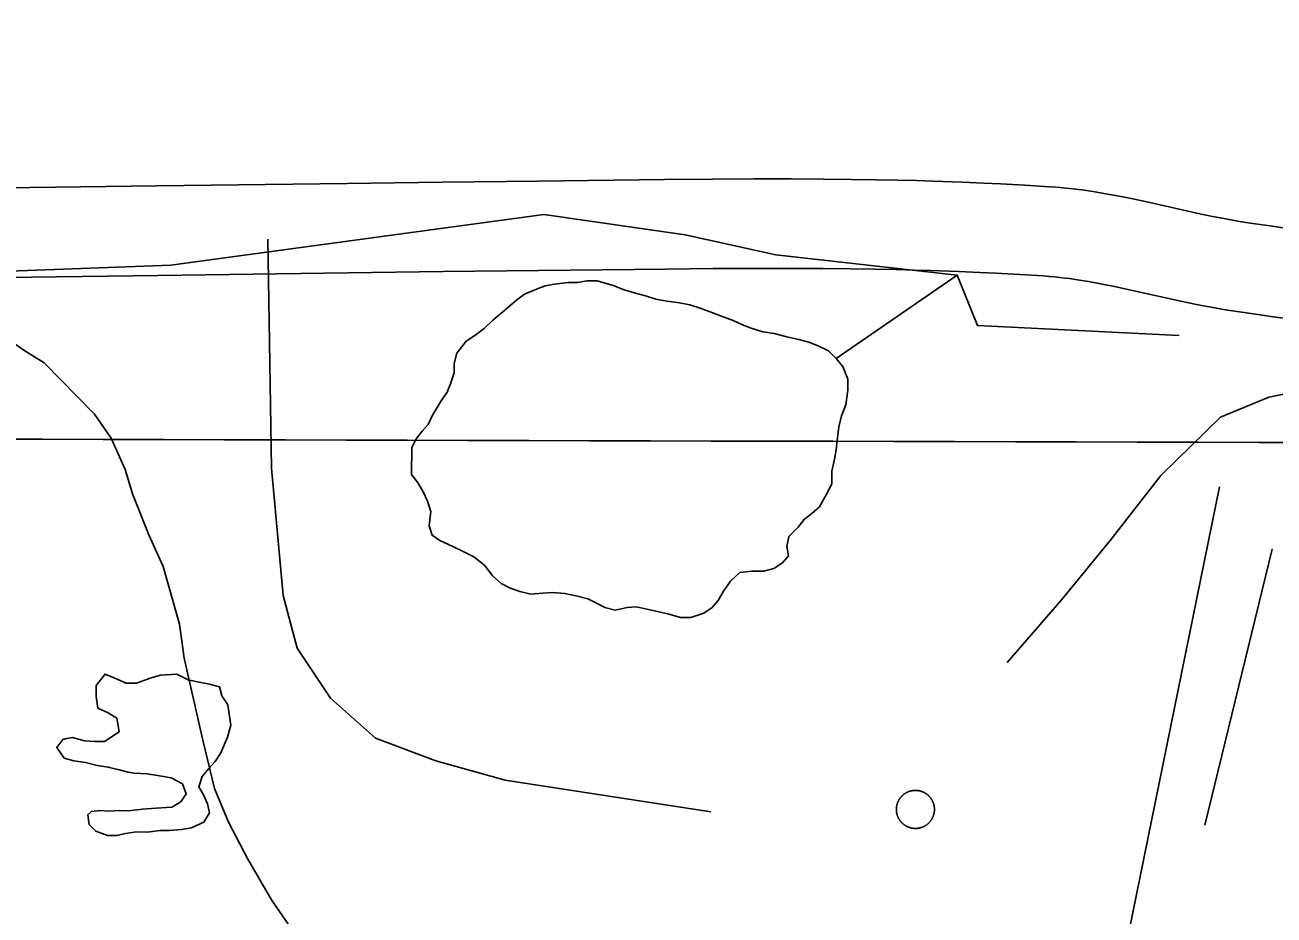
# Model space of a CAD drawing. Extents: x 3180038 to 3217926, y 922069 to 947485.
# Drawn here: x 3188795.4 to 3189213.9, y 939473.5 to 939771.9 of the extents above; entities that cross this region are included whole.
import ezdxf

# ---------------------------------------------------------------- set-up
doc = ezdxf.new("R2010")
doc.units = 0
for name, color, linetype in [('V-DOMW-TANK', 7, 'Continuous'), ('V-GRID-MAJR', 7, 'Continuous'), ('V-ROAD-CNTR', 7, 'Continuous'), ('V-RRAP-FSHR', 7, 'Continuous'), ('V-SITE-VEGE', 7, 'Continuous'), ('V-TOPO-SHOR', 7, 'Continuous')]:
    doc.layers.add(name, color=color, linetype=linetype)

msp = doc.modelspace()

# ---------------------------------------------------------------- linework, layer by layer
at = {"layer": 'V-DOMW-TANK'}
for points in [[(3189091.87, 939502.78), (3189091.77, 939502.82), (3189091.66, 939502.85), (3189091.56, 939502.89), (3189091.45, 939502.93), (3189091.35, 939502.97), (3189091.25, 939503.01), (3189091.15, 939503.06), (3189091.04, 939503.1), (3189090.94, 939503.15), (3189090.84, 939503.2), (3189090.74, 939503.25), (3189090.65, 939503.31), (3189090.55, 939503.36), (3189090.45, 939503.42), (3189090.36, 939503.48), (3189090.26, 939503.53), (3189090.17, 939503.6), (3189090.08, 939503.66), (3189089.99, 939503.73), (3189089.9, 939503.79), (3189089.81, 939503.86), (3189089.73, 939503.93), (3189089.64, 939504), (3189089.56, 939504.07), (3189089.47, 939504.15), (3189089.39, 939504.22), (3189089.31, 939504.3), (3189089.23, 939504.37), (3189089.15, 939504.45), (3189089.07, 939504.54), (3189089, 939504.62), (3189088.93, 939504.7), (3189088.86, 939504.79), (3189088.78, 939504.87), (3189088.71, 939504.96), (3189088.65, 939505.05), (3189088.58, 939505.14), (3189088.52, 939505.23), (3189088.45, 939505.32), (3189088.39, 939505.41), (3189088.33, 939505.51), (3189088.27, 939505.6), (3189088.22, 939505.7), (3189088.16, 939505.79), (3189088.11, 939505.89), (3189088.06, 939505.99), (3189088.01, 939506.09), (3189087.96, 939506.19), (3189087.92, 939506.29), (3189087.87, 939506.39), (3189087.83, 939506.5), (3189087.79, 939506.6), (3189087.75, 939506.71), (3189087.71, 939506.81), (3189087.68, 939506.92), (3189087.64, 939507.02), (3189087.61, 939507.13), (3189087.58, 939507.24), (3189087.56, 939507.34), (3189087.53, 939507.45), (3189087.5, 939507.56), (3189087.48, 939507.67), (3189087.46, 939507.78), (3189087.44, 939507.89), (3189087.43, 939508), (3189087.41, 939508.11), (3189087.4, 939508.22), (3189087.39, 939508.33), (3189087.38, 939508.44), (3189087.37, 939508.55), (3189087.37, 939508.67), (3189087.37, 939508.78), (3189087.37, 939508.89), (3189087.37, 939509), (3189087.37, 939509.11), (3189087.37, 939509.22), (3189087.38, 939509.33), (3189087.39, 939509.44), (3189087.4, 939509.55), (3189087.41, 939509.66), (3189087.43, 939509.78), (3189087.45, 939509.88), (3189087.46, 939509.99), (3189087.49, 939510.1), (3189087.51, 939510.21), (3189087.53, 939510.32), (3189087.56, 939510.43), (3189087.59, 939510.54), (3189087.61, 939510.65), (3189087.65, 939510.75), (3189087.68, 939510.86), (3189087.72, 939510.96), (3189087.76, 939511.07), (3189087.79, 939511.17), (3189087.83, 939511.27), (3189087.88, 939511.38), (3189087.92, 939511.48), (3189087.97, 939511.58), (3189088.01, 939511.68), (3189088.06, 939511.78)], [(3189088.06, 939511.78), (3189088.12, 939511.88), (3189088.17, 939511.98), (3189088.22, 939512.08), (3189088.28, 939512.17), (3189088.34, 939512.27), (3189088.4, 939512.36), (3189088.46, 939512.45), (3189088.52, 939512.54), (3189088.59, 939512.63), (3189088.65, 939512.72), (3189088.72, 939512.81), (3189088.79, 939512.9), (3189088.86, 939512.98), (3189088.94, 939513.07), (3189089.01, 939513.15), (3189089.08, 939513.23), (3189089.16, 939513.32), (3189089.24, 939513.4), (3189089.32, 939513.47), (3189089.4, 939513.55), (3189089.48, 939513.63), (3189089.56, 939513.7), (3189089.65, 939513.77), (3189089.74, 939513.84), (3189089.82, 939513.91), (3189089.91, 939513.98), (3189090, 939514.05), (3189090.09, 939514.11), (3189090.18, 939514.17), (3189090.28, 939514.23), (3189090.37, 939514.29), (3189090.47, 939514.35), (3189090.56, 939514.41), (3189090.66, 939514.46), (3189090.76, 939514.51), (3189090.85, 939514.57), (3189090.95, 939514.61), (3189091.06, 939514.66), (3189091.16, 939514.71), (3189091.26, 939514.75), (3189091.36, 939514.8), (3189091.46, 939514.84), (3189091.57, 939514.88), (3189091.67, 939514.92), (3189091.78, 939514.95), (3189091.89, 939514.98), (3189091.99, 939515.01), (3189092.1, 939515.04), (3189092.21, 939515.07), (3189092.32, 939515.1), (3189092.43, 939515.12), (3189092.53, 939515.14), (3189092.64, 939515.16), (3189092.75, 939515.18), (3189092.86, 939515.2), (3189092.97, 939515.21), (3189093.08, 939515.22), (3189093.2, 939515.24), (3189093.31, 939515.24), (3189093.42, 939515.25), (3189093.53, 939515.26), (3189093.64, 939515.26), (3189093.75, 939515.26), (3189093.86, 939515.26), (3189093.97, 939515.26), (3189094.08, 939515.25), (3189094.2, 939515.24), (3189094.31, 939515.23), (3189094.42, 939515.22), (3189094.53, 939515.21), (3189094.64, 939515.2), (3189094.75, 939515.18), (3189094.86, 939515.16), (3189094.97, 939515.14), (3189095.08, 939515.12), (3189095.19, 939515.09), (3189095.29, 939515.07), (3189095.4, 939515.04), (3189095.51, 939515.01), (3189095.62, 939514.98), (3189095.72, 939514.94), (3189095.83, 939514.91), (3189095.93, 939514.87), (3189096.04, 939514.83), (3189096.14, 939514.79), (3189096.24, 939514.75), (3189096.35, 939514.71), (3189096.45, 939514.66), (3189096.55, 939514.61), (3189096.65, 939514.56), (3189096.74, 939514.51), (3189096.84, 939514.46), (3189096.94, 939514.4), (3189097.04, 939514.34), (3189097.13, 939514.29), (3189097.22, 939514.23), (3189097.32, 939514.16), (3189097.41, 939514.1), (3189097.5, 939514.04), (3189097.59, 939513.97)], [(3189097.59, 939513.97), (3189097.68, 939513.9), (3189097.76, 939513.83), (3189097.85, 939513.76), (3189097.93, 939513.69), (3189098.02, 939513.62), (3189098.1, 939513.54), (3189098.18, 939513.46), (3189098.26, 939513.39), (3189098.34, 939513.31), (3189098.41, 939513.23), (3189098.49, 939513.14), (3189098.56, 939513.06), (3189098.63, 939512.97), (3189098.7, 939512.89), (3189098.77, 939512.8), (3189098.84, 939512.71), (3189098.91, 939512.62), (3189098.97, 939512.53), (3189099.04, 939512.44), (3189099.1, 939512.35), (3189099.16, 939512.26), (3189099.21, 939512.16), (3189099.27, 939512.06), (3189099.32, 939511.97), (3189099.38, 939511.87), (3189099.43, 939511.77), (3189099.48, 939511.67), (3189099.53, 939511.57), (3189099.57, 939511.47), (3189099.62, 939511.36), (3189099.66, 939511.26), (3189099.7, 939511.16), (3189099.74, 939511.06), (3189099.78, 939510.95), (3189099.81, 939510.85), (3189099.85, 939510.74), (3189099.88, 939510.63), (3189099.91, 939510.52), (3189099.94, 939510.42), (3189099.96, 939510.31), (3189099.98, 939510.2), (3189100.01, 939510.09), (3189100.03, 939509.98), (3189100.05, 939509.87), (3189100.06, 939509.76), (3189100.08, 939509.65), (3189100.09, 939509.54), (3189100.1, 939509.43), (3189100.11, 939509.32), (3189100.11, 939509.21), (3189100.12, 939509.1), (3189100.12, 939508.98), (3189100.12, 939508.87), (3189100.12, 939508.76), (3189100.12, 939508.65), (3189100.11, 939508.54), (3189100.11, 939508.43), (3189100.1, 939508.32), (3189100.09, 939508.21), (3189100.07, 939508.1)], [(3189100.07, 939508.1), (3189100.06, 939507.99), (3189100.04, 939507.88), (3189100.03, 939507.77), (3189100, 939507.66), (3189099.98, 939507.55), (3189099.96, 939507.44), (3189099.93, 939507.33), (3189099.9, 939507.22), (3189099.87, 939507.12), (3189099.84, 939507.01), (3189099.81, 939506.9), (3189099.77, 939506.8), (3189099.74, 939506.69), (3189099.7, 939506.59), (3189099.66, 939506.49), (3189099.61, 939506.38), (3189099.57, 939506.28), (3189099.52, 939506.18), (3189099.47, 939506.08), (3189099.43, 939505.98), (3189099.37, 939505.88), (3189099.32, 939505.78), (3189099.26, 939505.69), (3189099.21, 939505.59), (3189099.15, 939505.49), (3189099.09, 939505.4), (3189099.03, 939505.31), (3189098.96, 939505.22), (3189098.9, 939505.13), (3189098.83, 939505.04), (3189098.77, 939504.95), (3189098.7, 939504.86), (3189098.63, 939504.77), (3189098.55, 939504.69), (3189098.48, 939504.61), (3189098.41, 939504.53), (3189098.33, 939504.45), (3189098.25, 939504.37), (3189098.17, 939504.29), (3189098.09, 939504.21), (3189098.01, 939504.14), (3189097.92, 939504.06), (3189097.84, 939503.99), (3189097.75, 939503.92), (3189097.67, 939503.85), (3189097.58, 939503.78), (3189097.49, 939503.72), (3189097.4, 939503.65), (3189097.31, 939503.59), (3189097.21, 939503.53), (3189097.12, 939503.47), (3189097.02, 939503.41), (3189096.93, 939503.35), (3189096.83, 939503.3), (3189096.73, 939503.25), (3189096.63, 939503.19), (3189096.54, 939503.15), (3189096.44, 939503.1), (3189096.33, 939503.05), (3189096.23, 939503.01), (3189096.13, 939502.97), (3189096.02, 939502.92), (3189095.92, 939502.89), (3189095.81, 939502.85), (3189095.71, 939502.81), (3189095.6, 939502.78), (3189095.5, 939502.75), (3189095.39, 939502.72), (3189095.28, 939502.69), (3189095.17, 939502.66), (3189095.07, 939502.64), (3189094.95, 939502.62), (3189094.85, 939502.6), (3189094.74, 939502.58), (3189094.63, 939502.56), (3189094.52, 939502.55), (3189094.41, 939502.54), (3189094.29, 939502.53), (3189094.18, 939502.52), (3189094.07, 939502.51), (3189093.96, 939502.51), (3189093.85, 939502.5), (3189093.74, 939502.5), (3189093.63, 939502.5), (3189093.51, 939502.51), (3189093.4, 939502.51), (3189093.29, 939502.52), (3189093.18, 939502.53), (3189093.07, 939502.54), (3189092.96, 939502.55), (3189092.85, 939502.57), (3189092.74, 939502.58), (3189092.63, 939502.6), (3189092.52, 939502.62), (3189092.41, 939502.64), (3189092.3, 939502.67), (3189092.2, 939502.69), (3189092.09, 939502.72), (3189091.98, 939502.75), (3189091.87, 939502.78)]]:
    msp.add_lwpolyline(points, dxfattribs=at)
at = {"layer": 'V-GRID-MAJR'}
msp.add_spline([(3184296.34, 939644.82), (3186905.45, 939637.89), (3192123.65, 939624.61), (3197341.86, 939612.09), (3202560.07, 939600.32), (3207778.28, 939589.32), (3212996.49, 939579.07), (3215605.59, 939574.23)], degree=3, dxfattribs=at)
at = {"layer": 'V-ROAD-CNTR'}
msp.add_line((3189190.7, 939503.65), (3189213.28, 939596.18), dxfattribs=at)
for points in [[(3188772.82, 939717.07), (3188797.08, 939717.34), (3188839.56, 939717.89), (3188903.3, 939718.77), (3188935.19, 939719.19), (3188967.08, 939719.55), (3189009.7, 939720.04), (3189025.73, 939720.19), (3189039.77, 939720.26), (3189052.07, 939720.26), (3189062.85, 939720.21), (3189072.3, 939720.11), (3189080.57, 939719.99), (3189087.81, 939719.84), (3189094.15, 939719.69), (3189099.72, 939719.52), (3189109.42, 939719.19), (3189116.72, 939718.88), (3189122.21, 939718.62), (3189130.42, 939718.17), (3189138.68, 939717.66), (3189140.87, 939717.5)], [(3189141.1, 939717.48), (3189143.23, 939717.29), (3189145.4, 939717.06), (3189147.48, 939716.82), (3189149.51, 939716.55), (3189153.31, 939716), (3189156.86, 939715.42), (3189160.16, 939714.83), (3189163.22, 939714.24), (3189166.08, 939713.66), (3189171.31, 939712.55), (3189189.05, 939708.6), (3189193.34, 939707.7), (3189196.52, 939707.07), (3189198.86, 939706.63), (3189202.39, 939706.01), (3189205.96, 939705.46), (3189212.65, 939704.5), (3189217.69, 939703.8), (3189224.16, 939702.93)], [(3188773.13, 939687.07), (3188797.44, 939687.34), (3188839.96, 939687.89), (3188903.71, 939688.77), (3188935.56, 939689.19), (3188967.43, 939689.56), (3189010.01, 939690.05), (3189025.93, 939690.19), (3189039.85, 939690.26), (3189052.01, 939690.26), (3189062.63, 939690.21), (3189071.92, 939690.12), (3189080.04, 939689.99), (3189087.14, 939689.85), (3189093.34, 939689.7), (3189098.75, 939689.54), (3189108.27, 939689.21), (3189115.37, 939688.91), (3189120.69, 939688.65), (3189128.69, 939688.22), (3189136.64, 939687.73), (3189138.65, 939687.58)], [(3189138.42, 939687.6), (3189140.34, 939687.43), (3189142.09, 939687.24), (3189143.8, 939687.04), (3189145.43, 939686.83), (3189148.72, 939686.35), (3189151.78, 939685.85), (3189154.68, 939685.33), (3189157.42, 939684.8), (3189159.99, 939684.28), (3189164.93, 939683.24), (3189182.71, 939679.28), (3189187.33, 939678.31), (3189190.83, 939677.62), (3189193.51, 939677.11), (3189197.52, 939676.41), (3189201.53, 939675.79), (3189208.44, 939674.8), (3189213.62, 939674.07), (3189221.4, 939673.03), (3189225.35, 939672.54), (3189231.95, 939672.68)]]:
    msp.add_lwpolyline(points, dxfattribs=at)
at = {"layer": 'V-RRAP-FSHR'}
msp.add_spline([(3188909.67, 936835.56), (3188947.17, 936904.9), (3189148.2, 937330.34), (3189156.65, 937362.67), (3189315.07, 937655.25), (3189456.11, 937980.67), (3189785.8, 938633.8), (3189989.58, 939082.49), (3190086.54, 939246.28), (3190202.2, 939544.14), (3190260.41, 939640.92), (3190317.47, 939690.4), (3190371.63, 939771.98), (3190383.24, 939818.37), (3190378.32, 939877.04), (3190456.71, 940024.39), (3190526.89, 940196.44), (3190631.99, 940397.77), (3190706.57, 940575.74), (3190844.1, 940852.1), (3190870.74, 940905.55), (3190891.62, 940984.86), (3190926.08, 941035.42), (3191101.29, 941369.43), (3191117.19, 941389.32)], degree=3, dxfattribs=at)
at = {"layer": 'V-SITE-VEGE'}
for p, q in [((3188795.38, 939662.64), (3188783.32, 939670.81)), ((3188801.81, 939658.55), (3188795.38, 939662.64)), ((3188818.64, 939641.45), (3188801.81, 939658.55)), ((3188824.23, 939633.33), (3188818.64, 939641.45)), ((3188828.99, 939622.79), (3188824.23, 939633.33)), ((3188831.35, 939614.69), (3188828.99, 939622.79)), ((3188836.9, 939600.91), (3188831.35, 939614.69)), ((3188841.66, 939590.37), (3188836.9, 939600.91)), ((3188847.16, 939570.94), (3188841.66, 939590.37)), ((3188848.69, 939559.62), (3188847.16, 939570.94)), ((3188854.94, 939532.1), (3188848.69, 939559.62)), ((3188858.85, 939515.91), (3188854.94, 939532.1)), ((3188863.61, 939504.56), (3188858.85, 939515.91)), ((3188869.97, 939492.39), (3188863.61, 939504.56)), ((3188877.94, 939478.6), (3188869.97, 939492.39)), ((3188893.12, 939456.66), (3188877.94, 939478.6))]:
    msp.add_line(p, q, dxfattribs=at)
for points in [[(3188876.76, 939700.05), (3188877.16, 939672.51), (3188878, 939623.25), (3188881.9, 939580.58), (3188886.53, 939562.98), (3188897.7, 939546.21), (3188912.86, 939532.76), (3188933.02, 939525.18), (3188956.27, 939518.65), (3189025.22, 939508.13)], [(3189244.9, 939649.86), (3189226.81, 939650.01), (3189212.22, 939647.12), (3189195.93, 939640.36), (3189176, 939620.84), (3189158.97, 939598.99), (3189142.83, 939579.26), (3189124.48, 939558.13)]]:
    msp.add_lwpolyline(points, dxfattribs=at)
at = {"layer": 'V-TOPO-SHOR'}
for points in [[(3189067.17, 939660.01), (3189107.78, 939688.02), (3189046.98, 939694.77), (3189016.58, 939701.53), (3188969.29, 939708.28), (3188844.3, 939691.39), (3188574.07, 939681.26), (3188239.65, 939684.64), (3188053.86, 939688.02), (3187942.39, 939677.88)], [(3189107.78, 939688.02), (3189114.54, 939671.13), (3189182.1, 939667.75)], [(3188924.89, 939621.12), (3188924.89, 939621.12), (3188927.15, 939618.24), (3188928.85, 939615.37), (3188930.25, 939612.22), (3188931.36, 939608.78), (3188930.76, 939603.93), (3188931.87, 939600.78), (3188934.43, 939599.05), (3188938.7, 939597.01), (3188942.4, 939595.27), (3188945.81, 939593.53), (3188949.51, 939590.64), (3188952.05, 939587.2), (3188954.89, 939584.61), (3188957.73, 939583.16), (3188961.15, 939581.98), (3188964.86, 939581.1), (3188968.86, 939581.35), (3188972.29, 939581.61), (3188976.29, 939581.3), (3188980.57, 939580.41), (3188983.99, 939579.52), (3188986.83, 939578.07), (3188989.68, 939576.62), (3188993.1, 939575.74), (3188997.11, 939576.56), (3189000.25, 939576.82), (3189006.81, 939575.35), (3189010.8, 939574.46), (3189015.08, 939573.28), (3189018.5, 939573.26), (3189022.8, 939574.65), (3189025.67, 939576.63), (3189027.69, 939578.9), (3189029.43, 939582.03), (3189031.74, 939585.44), (3189034.9, 939588.27), (3189038.91, 939588.81), (3189042.9, 939588.78), (3189046.34, 939589.61), (3189049.21, 939591.59), (3189051.23, 939593.86), (3189050.68, 939597), (3189051.28, 939600.43), (3189054.45, 939603.54), (3189056.47, 939606.1), (3189059.05, 939608.08), (3189061.64, 939610.35), (3189063.96, 939614.61), (3189065.7, 939618.03), (3189065.73, 939622.31), (3189066.62, 939626.3), (3189067.22, 939629.44), (3189067.53, 939632.58), (3189068.13, 939637.15), (3189069.02, 939640.86), (3189070.47, 939644.56), (3189071.08, 939649.41), (3189071.11, 939653.12), (3189069.43, 939657.42), (3189067.17, 939660.01), (3189064.62, 939662.6), (3189061.2, 939664.34), (3189058.07, 939665.51), (3189054.65, 939666.39), (3189050.66, 939667.28), (3189046.38, 939668.45), (3189042.67, 939669.05), (3189038.68, 939670.23), (3189035.83, 939671.39), (3189032.7, 939672.85), (3189028.43, 939674.31), (3189025.58, 939675.47), (3189021.59, 939676.93), (3189018.17, 939678.1), (3189014.75, 939678.7), (3189010.47, 939679.3), (3189006.76, 939679.9), (3189003.34, 939681.07), (3188999.92, 939681.95), (3188996.21, 939683.13), (3188992.51, 939684.58), (3188987.1, 939686.05), (3188983.67, 939686.08), (3188980.52, 939685.53), (3188977.38, 939685.56), (3188972.8, 939685.02), (3188969.66, 939684.47), (3188966.79, 939683.35), (3188962.78, 939681.67), (3188960.19, 939679.69), (3188956.17, 939676.29), (3188952.14, 939672.9), (3188949.26, 939670.06), (3188946.1, 939667.8), (3188943.23, 939665.82), (3188940.06, 939661.85), (3188939.18, 939658.43), (3188939.16, 939656.72), (3188939.15, 939655.29)], [(3188939.15, 939655.29), (3188937.98, 939651.58), (3188936.82, 939648.73), (3188934.79, 939645.89), (3188931.9, 939641.06), (3188930.45, 939637.93), (3188928.43, 939635.66), (3188926.41, 939633.1), (3188924.96, 939630.26), (3188924.89, 939621.12)], [(3189195.61, 939617.08), (3189155.07, 939417.78), (3189123.71, 939399.33), (3189121.29, 939346.84), (3189077.38, 939201.59)], [(3188861.32, 939547.01), (3188863.3, 939543.9), (3188863.82, 939540.8), (3188864.34, 939537.15), (3188863.21, 939533.15), (3188860.99, 939527.89), (3188859.14, 939524.99), (3188856.94, 939522.64), (3188854.73, 939519.93), (3188853.61, 939516.48), (3188855.23, 939513.73), (3188856.49, 939510.81), (3188857.19, 939507.71), (3188855.34, 939504.62), (3188851.14, 939502.66), (3188847.86, 939502.13), (3188843.67, 939501.8), (3188840.57, 939501.83), (3188836.38, 939501.31), (3188832.74, 939501.34), (3188829.09, 939500.82), (3188826.17, 939500.12), (3188823.08, 939500.14), (3188819.08, 939501.63), (3188816.92, 939503.83), (3188816.39, 939507.11), (3188817.68, 939508.19), (3188820.41, 939508.54), (3188823.51, 939508.33), (3188826.97, 939508.49), (3188830.06, 939508.46), (3188834.8, 939508.97), (3188839.36, 939509.3), (3188844.64, 939509.63), (3188847.57, 939511.42), (3188849.41, 939514.14), (3188848.16, 939517.43), (3188844.35, 939519.46), (3188839.8, 939520.22), (3188836.35, 939520.8), (3188831.98, 939521.01), (3188829.98, 939521.39), (3188826.89, 939522.15), (3188823.26, 939523.08), (3188819.62, 939523.66), (3188815.62, 939524.6), (3188811.8, 939525.18), (3188808.53, 939526.11), (3188806.01, 939529.59), (3188808.03, 939532.31), (3188809.31, 939532.66), (3188811.31, 939533.01), (3188815.31, 939531.89), (3188818.77, 939531.68), (3188822.05, 939531.65), (3188826.99, 939534.89), (3188826.12, 939539.45), (3188823.21, 939541.29), (3188819.77, 939542.78), (3188819.25, 939546.79), (3188819.28, 939550.43), (3188822.22, 939554.23), (3188825.49, 939552.93), (3188829.3, 939551.26), (3188832.76, 939551.23), (3188837.69, 939553.02), (3188840.79, 939553.91), (3188846.26, 939554.23), (3188850.07, 939552.38), (3188853.16, 939551.62), (3188857.16, 939550.86), (3188860.61, 939549.93), (3188861.32, 939547.01)]]:
    msp.add_lwpolyline(points, dxfattribs=at)

doc.saveas('drawing.dxf')
